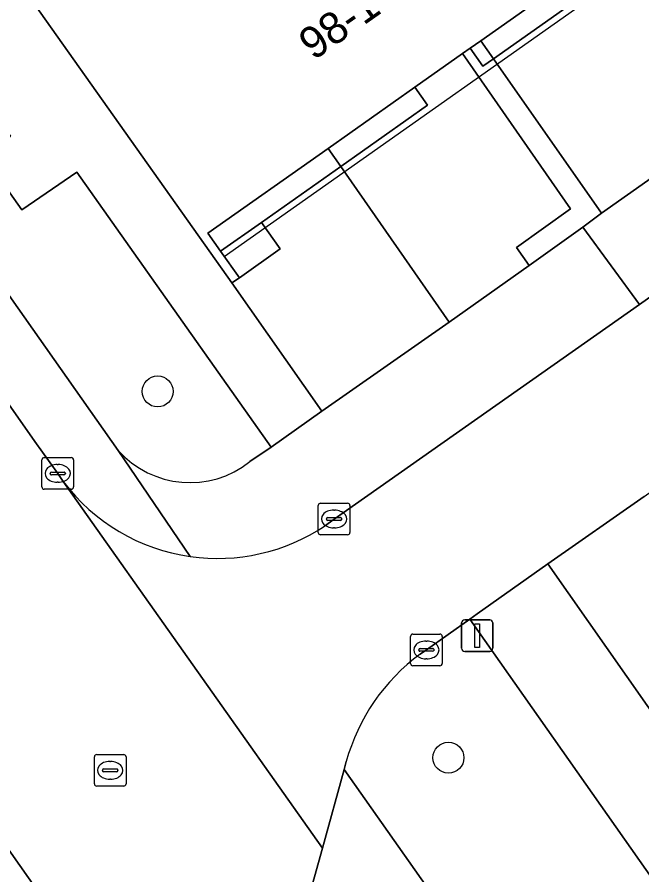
# Model space of a CAD drawing. Extents: x 159352 to 160617, y 385888 to 387323.
# Drawn here: x 160002.96 to 160022.71, y 387188.59 to 387215.68 of the extents above; entities that cross this region are included whole.
import ezdxf

# ---------------------------------------------------------------- set-up
doc = ezdxf.new("R2010")
doc.units = 0
for name, color, linetype in [('IMGEO_Boom', 7, 'Continuous'), ('IMGEO_Groenvoorziening', 7, 'Continuous'), ('IMGEO_Haag', 7, 'Continuous'), ('IMGEO_Kolk', 7, 'Continuous'), ('IMGEO_Lichtmast', 7, 'Continuous'), ('IMGEO_Pand', 7, 'Continuous'), ('IMGEO_Pand_nummerreeks', 7, 'Continuous'), ('IMGEO_Pand_overbouw', 7, 'Continuous'), ('IMGEO_Parkeervlak_open', 7, 'Continuous'), ('IMGEO_Rijbaan_lokaal_gesloten', 7, 'Continuous'), ('IMGEO_Rijbaan_lokaal_open', 7, 'Continuous'), ('IMGEO_Rioolput', 7, 'Continuous'), ('IMGEO_Voetpad_open', 7, 'Continuous')]:
    doc.layers.add(name, color=color, linetype=linetype)

msp = doc.modelspace()

# ---------------------------------------------------------------- linework, layer by layer
at = {"layer": 'IMGEO_Boom'}
for centre in [(160007.404, 387203.86), (160016.594, 387192.289)]:
    msp.add_circle(centre, 0.489, dxfattribs=at)
at = {"layer": 'IMGEO_Groenvoorziening'}
for points in [[(160010.32, 387201.642), (160010.993, 387202.103), (160004.847, 387210.791), (160003.116, 387209.597), (160001.892, 387211.316), (160002.757, 387211.928), (160001.53, 387213.638), (160000.706, 387213.038), (160000.338, 387213.526), (160002.037, 387214.736), (160001.712, 387215.237), (160000, 387214.026), (159998.447, 387212.927), (160000, 387210.724), (160006.153, 387201.998)], [(160022.785, 387200.545), (160019.737, 387198.419), (160026.019, 387189.461), (160049.448, 387205.692)], [(160068.517, 387178.792), (160051.832, 387202.4), (160051.581, 387202.763), (160025.862, 387184.96), (160025.517, 387185.451), (160025.275, 387185.281), (160017.272, 387196.671), (160015.897, 387195.695), (160015.697, 387195.563)], [(160013.365, 387192.167), (160013.295, 387191.917), (160051.392, 387137.856)]]:
    msp.add_lwpolyline(points, dxfattribs=at)
for points in [[(160018.014, 387214.371), (160017.679, 387214.134), (160017.279, 387214.702), (160017.038, 387214.532), (160020.452, 387209.632), (160018.746, 387208.403), (160019.145, 387207.834), (160020.839, 387209.054), (160021.427, 387209.491)], [(160016.619, 387206.051), (160013.189, 387210.966), (160010.688, 387209.201), (160011.279, 387208.362), (160009.988, 387207.452), (160009.753, 387207.29), (160012.595, 387203.232)]]:
    msp.add_lwpolyline(points, close=True, dxfattribs=at)
for centre, radius, start, end in [((160008.425, 387204.024), 3.044, 221.7242, 308.5096), ((160019.453, 387190.485), 6.316, 126.4887, 164.5573)]:
    msp.add_arc(centre, radius, start, end, dxfattribs=at)
at = {"layer": 'IMGEO_Haag'}
msp.add_lwpolyline([(160018.014, 387214.371), (160017.679, 387214.134), (160017.279, 387214.702), (160017.038, 387214.532), (160020.452, 387209.632), (160018.746, 387208.403), (160019.145, 387207.834), (160020.839, 387209.054), (160021.427, 387209.491)], close=True, dxfattribs=at)
at = {"layer": 'IMGEO_Kolk'}
for p, q in [((160003.745, 387200.844), (160003.745, 387201.696)), ((160003.82, 387201.77), (160004.672, 387201.77)), ((160004.746, 387201.696), (160004.746, 387200.844)), ((160004.233, 387201.55), (160004.258, 387201.55)), ((160004.004, 387201.264), (160004.004, 387201.276)), ((160004.442, 387201.227), (160004.044, 387201.227)), ((160004.047, 387201.313), (160004.445, 387201.313)), ((160004.488, 387201.276), (160004.488, 387201.264)), ((160004.256, 387200.99), (160004.231, 387200.99)), ((160004.672, 387200.77), (160003.82, 387200.77)), ((160012.479, 387199.405), (160012.479, 387200.257)), ((160012.554, 387200.331), (160013.406, 387200.331)), ((160013.48, 387200.257), (160013.48, 387199.405)), ((160012.967, 387200.111), (160012.992, 387200.111)), ((160012.738, 387199.825), (160012.738, 387199.837)), ((160013.176, 387199.788), (160012.778, 387199.788)), ((160012.781, 387199.874), (160013.179, 387199.874)), ((160013.222, 387199.837), (160013.222, 387199.825)), ((160012.99, 387199.551), (160012.965, 387199.551)), ((160013.406, 387199.331), (160012.554, 387199.331)), ((160015.471, 387196.194), (160016.323, 387196.194)), ((160015.396, 387195.268), (160015.396, 387196.12)), ((160015.884, 387195.974), (160015.909, 387195.974)), ((160016.397, 387196.12), (160016.397, 387195.268)), ((160015.655, 387195.688), (160015.655, 387195.7)), ((160016.093, 387195.651), (160015.695, 387195.651)), ((160015.698, 387195.737), (160016.096, 387195.737)), ((160016.139, 387195.7), (160016.139, 387195.688)), ((160015.907, 387195.414), (160015.882, 387195.414)), ((160016.323, 387195.194), (160015.471, 387195.194))]:
    msp.add_line(p, q, dxfattribs=at)
for points in [[(160003.745, 387200.844), (160003.745, 387201.696)], [(160003.82, 387201.77), (160004.672, 387201.77)], [(160004.746, 387201.696), (160004.746, 387200.844)], [(160004.672, 387200.77), (160003.82, 387200.77)], [(160012.479, 387199.405), (160012.479, 387200.257)], [(160012.554, 387200.331), (160013.406, 387200.331)], [(160013.48, 387200.257), (160013.48, 387199.405)], [(160013.406, 387199.331), (160012.554, 387199.331)], [(160015.471, 387196.194), (160016.323, 387196.194)], [(160015.396, 387195.268), (160015.396, 387196.12)], [(160016.397, 387196.12), (160016.397, 387195.268)], [(160016.323, 387195.194), (160015.471, 387195.194)]]:
    msp.add_lwpolyline(points, dxfattribs=at)
for centre, radius, start, end in [((160003.822, 387201.694), 0.0765, 91.552, 178.448), ((160003.822, 387201.694), 0.0765, 91.552, 178.448), ((160004.67, 387201.694), 0.0765, 1.552, 88.448), ((160004.67, 387201.694), 0.0765, 1.552, 88.448), ((160004.044, 387201.273), 0.0403, 85.8775, 175.7526), ((160004.041, 387201.263), 0.0366, 178.938, 274.7102), ((160004.445, 387201.27), 0.043, 264.8664, 352.4533), ((160004.449, 387201.275), 0.0386, 1.7309, 96.639), ((160003.822, 387200.846), 0.0765, 181.552, 268.448), ((160003.822, 387200.846), 0.0765, 181.552, 268.448), ((160004.67, 387200.846), 0.0765, 271.552, 358.448), ((160004.67, 387200.846), 0.0765, 271.552, 358.448), ((160012.556, 387200.255), 0.0765, 91.552, 178.448), ((160012.556, 387200.255), 0.0765, 91.552, 178.448), ((160013.404, 387200.255), 0.0765, 1.552, 88.448), ((160013.404, 387200.255), 0.0765, 1.552, 88.448), ((160012.778, 387199.834), 0.0403, 85.8775, 175.7526), ((160012.775, 387199.824), 0.0366, 178.938, 274.7102), ((160013.179, 387199.831), 0.043, 264.8664, 352.4533), ((160013.183, 387199.836), 0.0386, 1.7309, 96.639), ((160012.556, 387199.407), 0.0765, 181.552, 268.448), ((160012.556, 387199.407), 0.0765, 181.552, 268.448), ((160013.404, 387199.407), 0.0765, 271.552, 358.448), ((160013.404, 387199.407), 0.0765, 271.552, 358.448), ((160015.473, 387196.118), 0.0765, 91.552, 178.448), ((160015.473, 387196.118), 0.0765, 91.552, 178.448), ((160016.321, 387196.118), 0.0765, 1.552, 88.448), ((160016.321, 387196.118), 0.0765, 1.552, 88.448), ((160015.695, 387195.697), 0.0403, 85.8775, 175.7526), ((160015.692, 387195.687), 0.0366, 178.938, 274.7102), ((160016.096, 387195.694), 0.043, 264.8664, 352.4533), ((160016.1, 387195.699), 0.0386, 1.7309, 96.639), ((160015.473, 387195.27), 0.0765, 181.552, 268.448), ((160015.473, 387195.27), 0.0765, 181.552, 268.448), ((160016.321, 387195.27), 0.0765, 271.552, 358.448), ((160016.321, 387195.27), 0.0765, 271.552, 358.448)]:
    msp.add_arc(centre, radius, start, end, dxfattribs=at)
for centre, major_axis, ratio, start_param, end_param in [((160004.232, 387201.27), (-0.387, 0.002), 0.722429, 4.712389, 7.853982), ((160004.257, 387201.27), (-0.39, 0.002), 0.717154, 1.570796, 4.712389), ((160012.966, 387199.831), (-0.387, 0.002), 0.722429, 4.712389, 7.853982), ((160012.991, 387199.831), (-0.39, 0.002), 0.717154, 1.570796, 4.712389), ((160015.883, 387195.694), (-0.387, 0.002), 0.722429, 4.712389, 7.853982), ((160015.908, 387195.694), (-0.39, 0.002), 0.717154, 1.570796, 4.712389)]:
    msp.add_ellipse(centre, major_axis=major_axis, ratio=ratio, start_param=start_param, end_param=end_param, dxfattribs=at)
at = {"layer": 'IMGEO_Lichtmast'}
for p, q in [((160017.009, 387195.745), (160017.009, 387196.545)), ((160017.009, 387196.545), (160017.009, 387195.745)), ((160017.109, 387196.645), (160017.899, 387196.645)), ((160017.899, 387196.645), (160017.109, 387196.645)), ((160017.999, 387196.545), (160017.999, 387195.745)), ((160017.999, 387195.745), (160017.999, 387196.545)), ((160017.899, 387195.645), (160017.109, 387195.645)), ((160017.109, 387195.645), (160017.899, 387195.645))]:
    msp.add_line(p, q, dxfattribs=at)
msp.add_lwpolyline([(160017.429, 387196.52), (160017.579, 387196.52), (160017.579, 387195.77), (160017.429, 387195.77), (160017.429, 387196.52)], dxfattribs=at)
for centre, start, end in [((160017.109, 387196.545), 90, 180), ((160017.109, 387196.545), 90, 180), ((160017.899, 387196.545), 0, 90), ((160017.899, 387196.545), 360, 90), ((160017.109, 387195.745), 180, 270), ((160017.109, 387195.745), 180, 270), ((160017.899, 387195.745), 270, 0), ((160017.899, 387195.745), 270, 0)]:
    msp.add_arc(centre, 0.1, start, end, dxfattribs=at)
at = {"layer": 'IMGEO_Pand'}
msp.add_lwpolyline([(160009.753, 387207.29), (160009.988, 387207.452), (160009.395, 387208.289), (160008.991, 387208.86), (160012.79, 387211.538), (160015.53, 387213.469), (160017.038, 387214.532), (160017.279, 387214.702), (160017.616, 387214.94), (160023.821, 387219.313), (160024.216, 387218.746), (160024.773, 387217.947), (160024.883, 387218.027), (160018.905, 387226.474), (160004.005, 387215.929), (160003.6, 387216.5), (160003.356, 387216.327)], close=True, dxfattribs=at)
at = {"layer": 'IMGEO_Pand_overbouw'}
msp.add_lwpolyline([(160008.991, 387208.86), (160009.395, 387208.289), (160009.51, 387208.126), (160024.331, 387218.581), (160024.216, 387218.746), (160023.821, 387219.313), (160017.616, 387214.94), (160017.279, 387214.702), (160017.038, 387214.532), (160015.53, 387213.469), (160012.79, 387211.538)], close=True, dxfattribs=at)
at = {"layer": 'IMGEO_Parkeervlak_open'}
msp.add_lwpolyline([(160027.65, 387213.87), (160024.773, 387217.947), (160023.482, 387217.036), (160022.921, 387217.832), (160018.014, 387214.371), (160021.427, 387209.491)], close=True, dxfattribs=at)
msp.add_lwpolyline([(160010.746, 387177.927), (160003.943, 387187.611), (160000, 387193.206), (159997.696, 387196.476)], dxfattribs=at)
at = {"layer": 'IMGEO_Rijbaan_lokaal_gesloten'}
for points in [[(160004.417, 387201.018), (160004.245, 387201.269), (160003.523, 387202.282), (160000, 387207.288), (159998.454, 387209.486), (159991.825, 387204.801), (159993.006, 387203.131), (159997.696, 387196.476), (160000, 387193.206), (160003.943, 387187.611), (160010.746, 387177.927), (160011.943, 387176.223), (160014.138, 387173.098), (160028.417, 387152.971), (160043.137, 387132.147), (160044.869, 387129.755), (160044.916, 387129.765), (160055.912, 387114.022)], [(160011.859, 387186.711), (160012.609, 387189.428), (160004.417, 387201.018)]]:
    msp.add_lwpolyline(points, dxfattribs=at)
at = {"layer": 'IMGEO_Rijbaan_lokaal_open'}
for points in [[(160051.385, 387226.99), (160049.57, 387225.655), (160044.752, 387222.252), (160037.522, 387217.159), (160031.128, 387212.636), (160029.894, 387211.743), (160022.629, 387206.604), (160012.981, 387199.83), (160012.679, 387199.607)], [(160015.697, 387195.563), (160015.897, 387195.695), (160017.272, 387196.671), (160017.501, 387196.834), (160019.737, 387198.419), (160022.785, 387200.545), (160035.179, 387209.327), (160043.801, 387215.44)], [(160004.417, 387201.018), (160012.609, 387189.428), (160013.295, 387191.917), (160013.365, 387192.167)]]:
    msp.add_lwpolyline(points, dxfattribs=at)
for centre, radius, start, end in [((160009.296, 387204.693), 6.109, 216.9908, 261.8863), ((160009.295, 387204.699), 6.114, 261.9052, 303.6065), ((160019.453, 387190.485), 6.316, 126.4887, 164.5573)]:
    msp.add_arc(centre, radius, start, end, dxfattribs=at)
at = {"layer": 'IMGEO_Rioolput'}
for p, q in [((160005.478, 387192.39), (160006.33, 387192.39)), ((160005.403, 387191.464), (160005.403, 387192.316)), ((160005.891, 387192.17), (160005.916, 387192.17)), ((160006.404, 387192.316), (160006.404, 387191.464)), ((160005.662, 387191.884), (160005.662, 387191.896)), ((160006.1, 387191.847), (160005.702, 387191.847)), ((160005.705, 387191.933), (160006.103, 387191.933)), ((160006.146, 387191.896), (160006.146, 387191.884)), ((160005.914, 387191.61), (160005.889, 387191.61)), ((160006.33, 387191.39), (160005.478, 387191.39))]:
    msp.add_line(p, q, dxfattribs=at)
for points in [[(160005.478, 387192.39), (160006.33, 387192.39)], [(160005.403, 387191.464), (160005.403, 387192.316)], [(160006.404, 387192.316), (160006.404, 387191.464)], [(160006.33, 387191.39), (160005.478, 387191.39)]]:
    msp.add_lwpolyline(points, dxfattribs=at)
for centre, radius, start, end in [((160005.48, 387192.314), 0.0765, 91.552, 178.448), ((160005.48, 387192.314), 0.0765, 91.552, 178.448), ((160006.328, 387192.314), 0.0765, 1.552, 88.448), ((160006.328, 387192.314), 0.0765, 1.552, 88.448), ((160005.702, 387191.893), 0.0403, 85.8775, 175.7526), ((160005.699, 387191.883), 0.0366, 178.938, 274.7102), ((160006.103, 387191.89), 0.043, 264.8664, 352.4533), ((160006.107, 387191.895), 0.0386, 1.7309, 96.639), ((160005.48, 387191.466), 0.0765, 181.552, 268.448), ((160005.48, 387191.466), 0.0765, 181.552, 268.448), ((160006.328, 387191.466), 0.0765, 271.552, 358.448), ((160006.328, 387191.466), 0.0765, 271.552, 358.448)]:
    msp.add_arc(centre, radius, start, end, dxfattribs=at)
for centre, major_axis, ratio, start_param, end_param in [((160005.89, 387191.89), (-0.387, 0.002), 0.722429, 4.712389, 7.853982), ((160005.915, 387191.89), (-0.39, 0.002), 0.717154, 1.570796, 4.712389)]:
    msp.add_ellipse(centre, major_axis=major_axis, ratio=ratio, start_param=start_param, end_param=end_param, dxfattribs=at)
at = {"layer": 'IMGEO_Voetpad_open'}
for points in [[(160008.434, 387198.646), (160006.153, 387201.998), (160000, 387210.724), (159998.447, 387212.927), (159997.214, 387214.663), (159991.276, 387223.033)], [(160022.629, 387206.604), (160020.839, 387209.054), (160019.145, 387207.834), (160016.619, 387206.051), (160012.595, 387203.232), (160010.993, 387202.103), (160010.32, 387201.642)], [(160000, 387207.288), (160003.523, 387202.282), (160004.245, 387201.269), (160004.417, 387201.018)], [(160012.679, 387199.607), (160012.981, 387199.83), (160022.629, 387206.604)], [(160006.153, 387201.998), (160008.434, 387198.646)], [(160051.392, 387137.856), (160013.295, 387191.917), (160012.609, 387189.428), (160011.859, 387186.711)]]:
    msp.add_lwpolyline(points, dxfattribs=at)
for points in [[(160022.921, 387217.832), (160024.216, 387218.746), (160023.821, 387219.313), (160017.616, 387214.94), (160018.014, 387214.371)], [(160012.595, 387203.232), (160009.753, 387207.29), (160003.356, 387216.327), (160002.081, 387218.108), (160000.778, 387217.185), (160000, 387216.635), (159997.214, 387214.663), (159998.447, 387212.927), (160000, 387214.026), (160001.712, 387215.237), (160002.037, 387214.736), (160000.338, 387213.526), (160000.706, 387213.038), (160001.53, 387213.638), (160002.757, 387211.928), (160001.892, 387211.316), (160003.116, 387209.597), (160004.847, 387210.791), (160010.993, 387202.103)], [(160018.014, 387214.371), (160017.616, 387214.94), (160017.279, 387214.702), (160017.679, 387214.134)], [(160019.145, 387207.834), (160018.746, 387208.403), (160020.452, 387209.632), (160017.038, 387214.532), (160015.53, 387213.469), (160015.931, 387212.901), (160013.189, 387210.966), (160016.619, 387206.051)], [(160021.427, 387209.491), (160020.839, 387209.054), (160022.629, 387206.604), (160029.894, 387211.743), (160028.168, 387214.228), (160027.65, 387213.87)], [(160015.53, 387213.469), (160012.79, 387211.538), (160013.189, 387210.966), (160015.931, 387212.901)], [(160010.688, 387209.201), (160013.189, 387210.966), (160012.79, 387211.538), (160008.991, 387208.86), (160009.395, 387208.289)], [(160010.688, 387209.201), (160009.395, 387208.289), (160009.988, 387207.452), (160011.279, 387208.362)], [(160051.239, 387203.256), (160049.448, 387205.692), (160026.019, 387189.461), (160019.737, 387198.419), (160017.501, 387196.834), (160017.272, 387196.671), (160025.275, 387185.281), (160025.517, 387185.451)]]:
    msp.add_lwpolyline(points, close=True, dxfattribs=at)
for centre, radius, start, end in [((160008.425, 387204.024), 3.044, 221.7242, 308.5096), ((160009.296, 387204.693), 6.109, 216.9908, 261.8863), ((160009.295, 387204.699), 6.114, 261.9052, 303.6065)]:
    msp.add_arc(centre, radius, start, end, dxfattribs=at)

# ---------------------------------------------------------------- texts
at = {"layer": 'IMGEO_Pand_nummerreeks'}
msp.add_text('98-108', height=1, rotation=35.1783, dxfattribs=at).set_placement((160012.331, 387214.297))

doc.saveas('drawing.dxf')
